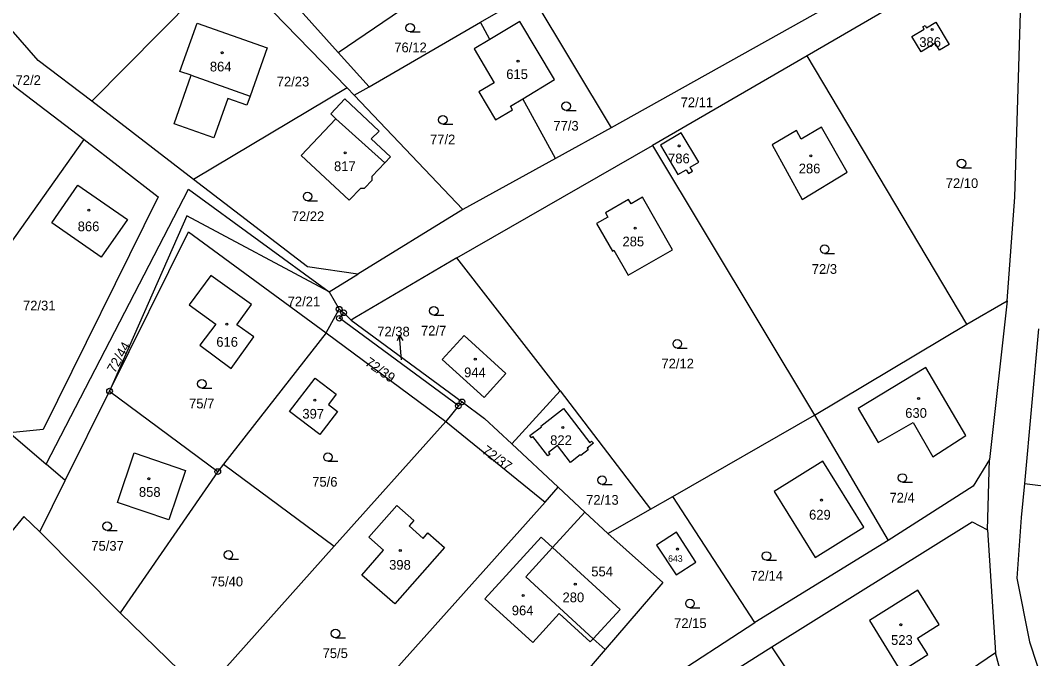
# Model space of a CAD drawing. Extents: x -725728 to -720881, y -1068679 to -1063504.
# Drawn here: x -724166.8 to -723989.4, y -1067838.5 to -1067726.8 of the extents above; entities that cross this region are included whole.
import ezdxf

# ---------------------------------------------------------------- set-up
doc = ezdxf.new("R2010")
doc.units = 0
for name, color, linetype in [('Hranice parcel', 7, 'Continuous'), ('Parcelní čísla', 7, 'Continuous'), ('Pop  PČ popisy', 7, 'Continuous'), ('Vnitřní kresba', 7, 'Continuous'), ('Značky bodu BP', 7, 'Continuous'), ('Značky budov', 7, 'Continuous'), ('Značky kultur', 7, 'Continuous')]:
    doc.layers.add(name, color=color, linetype=linetype)

# ---------------------------------------------------------------- blocks, each defined once
blk = doc.blocks.new('4.02_3')
at = {"layer": 'Značky budov'}
blk.add_circle((-0.001, 0), 0.0175, dxfattribs=at)
blk = doc.blocks.new('4.02_4')
at = {"layer": 'Značky budov'}
blk.add_circle((-0.001, 0), 0.0175, dxfattribs=at)
blk = doc.blocks.new('1029_77')
at = {"layer": 'Pop  PČ popisy'}
for p, q in [((-0.021, 0.299), (-0.064, 0.196)), ((0, 0), (-0.021, 0.299)), ((-0.021, 0.299), (0.036, 0.203))]:
    blk.add_line(p, q, dxfattribs=at)
blk = doc.blocks.new('3.04_2')
at = {"layer": 'Značky kultur'}
blk.add_line((0.001, 0), (0.176, 0), dxfattribs=at)
blk.add_circle((0.001, 0.075), 0.075, dxfattribs=at)
blk = doc.blocks.new('3.04_3')
at = {"layer": 'Značky kultur'}
blk.add_line((0.001, 0), (0.176, 0), dxfattribs=at)
blk.add_circle((0.001, 0.075), 0.075, dxfattribs=at)
blk = doc.blocks.new('1.05_1')
at = {"layer": 'Značky bodu BP'}
for radius in [0.05, 0.00303]:
    blk.add_circle((0, 0), radius, dxfattribs=at)

msp = doc.modelspace()

# ---------------------------------------------------------------- linework, layer by layer
at = {"layer": 'Hranice parcel'}
for p, q in [((-724154.31, -1067740.95), (-724130.37, -1067716.75)), ((-724111.18, -1067732.46), (-724091.12, -1067718.8)), ((-724086.27, -1067727.14), (-724077.53, -1067722.09)), ((-724077.53, -1067722.09), (-724063.41, -1067745.63)), ((-724117.84, -1067725.07), (-724111.18, -1067732.46)), ((-724105.78, -1067738.43), (-724086.27, -1067727.14)), ((-724084.6, -1067730.16), (-724086.27, -1067727.14)), ((-724111.18, -1067732.46), (-724105.78, -1067738.43)), ((-724029.05, -1067733.01), (-724056.17, -1067748.72)), ((-724001.08, -1067780), (-724029.05, -1067733.01)), ((-724108.38, -1067739.94), (-724105.78, -1067738.43)), ((-724109.61, -1067738.65), (-724136.52, -1067754.69)), ((-724109.61, -1067738.65), (-724108.38, -1067739.94)), ((-724089.35, -1067759.92), (-724108.38, -1067739.94)), ((-724136.52, -1067754.69), (-724154.31, -1067740.95)), ((-724073.11, -1067750.98), (-724078.87, -1067740.54)), ((-724063.41, -1067745.63), (-724073.11, -1067750.98)), ((-724182.24, -1067785.12), (-724155.66, -1067747.65)), ((-724090.38, -1067768.35), (-724056.17, -1067748.72)), ((-724056.17, -1067748.72), (-724027.75, -1067795.87)), ((-724073.11, -1067750.98), (-724089.35, -1067759.92)), ((-724089.35, -1067759.92), (-724107.74, -1067771.25)), ((-724072.33, -1067791.63), (-724090.38, -1067768.35)), ((-724112.74, -1067774.32), (-724107.74, -1067771.25)), ((-724112.74, -1067774.32), (-724111.01, -1067777.36)), ((-724001.08, -1067780), (-723994.02, -1067775.89)), ((-723994.02, -1067775.89), (-723997.12, -1067803.68)), ((-724113.29, -1067781.49), (-724111.01, -1067777.36)), ((-724111.01, -1067777.36), (-724110.22, -1067777.98)), ((-724110.22, -1067777.98), (-724108.93, -1067779.28)), ((-724108.93, -1067779.28), (-724089.5, -1067793.58)), ((-724027.75, -1067795.87), (-724001.08, -1067780)), ((-723988.57, -1067780.8), (-723991.03, -1067807.84)), ((-724113.29, -1067781.49), (-724131.25, -1067804.46)), ((-724113.29, -1067781.49), (-724092.35, -1067797.01)), ((-724158.98, -1067807.33), (-724151.22, -1067791.7)), ((-724151.22, -1067791.7), (-724132.27, -1067805.77)), ((-724080.78, -1067800.92), (-724072.33, -1067791.63)), ((-724072.33, -1067791.63), (-724056.52, -1067812.36)), ((-724089.5, -1067793.58), (-724090.14, -1067794.28)), ((-724090.14, -1067794.28), (-724092.35, -1067797.01)), ((-724092.35, -1067797.01), (-724111.88, -1067818.83)), ((-724092.35, -1067797.01), (-724074.96, -1067811.14)), ((-724052.59, -1067810.1), (-724027.75, -1067795.87)), ((-724027.75, -1067795.87), (-724014.87, -1067817.8)), ((-724080.78, -1067800.92), (-724072.67, -1067808.49)), ((-723997.46, -1067815.95), (-723997.12, -1067803.68)), ((-724158.98, -1067807.33), (-724162.33, -1067804.46)), ((-724132.27, -1067805.77), (-724149.38, -1067830.5)), ((-724131.25, -1067804.46), (-724132.27, -1067805.77)), ((-724131.25, -1067804.46), (-724111.88, -1067818.83)), ((-724163.45, -1067816.33), (-724158.98, -1067807.33)), ((-723991.03, -1067807.84), (-723976.64, -1067809.7)), ((-724074.96, -1067811.14), (-724072.67, -1067808.49)), ((-724072.67, -1067808.49), (-724067.99, -1067812.85)), ((-724074.96, -1067811.14), (-724117.96, -1067859.09)), ((-724056.52, -1067812.36), (-724052.59, -1067810.1)), ((-724038.23, -1067832.19), (-724052.59, -1067810.1)), ((-724073.67, -1067819.07), (-724067.99, -1067812.85)), ((-724067.99, -1067812.85), (-724063.95, -1067816.62)), ((-724063.95, -1067816.62), (-724056.52, -1067812.36)), ((-724149.38, -1067830.5), (-724163.45, -1067816.33)), ((-723997.46, -1067815.95), (-723996.11, -1067837.46)), ((-724075.66, -1067817.26), (-724073.67, -1067819.07)), ((-724014.87, -1067817.8), (-724038.23, -1067832.19)), ((-724111.88, -1067818.83), (-724134.88, -1067844.52)), ((-724134.88, -1067844.52), (-724149.38, -1067830.5)), ((-724084.39, -1067862.14), (-724038.23, -1067832.19)), ((-724066.52, -1067835.01), (-724067.04, -1067835.57)), ((-724064.45, -1067836.9), (-724066.52, -1067835.01)), ((-724059.4, -1067851.65), (-724035.26, -1067836.4)), ((-724022.6, -1067855.43), (-724035.26, -1067836.4)), ((-723996.11, -1067837.46), (-724022.6, -1067855.43))]:
    msp.add_line(p, q, dxfattribs=at)
for points in [[(-723991.03, -1067701.14), (-724019.6, -1067721.16), (-724063.41, -1067745.63)], [(-723991.2, -1067708.33), (-724014.87, -1067724.79), (-724029.05, -1067733.01)], [(-723994.02, -1067775.89), (-723992.71, -1067757.75), (-723991.2, -1067708.33)], [(-724130.37, -1067716.75), (-724129.08, -1067718.55), (-724109.61, -1067738.65)], [(-724154.31, -1067740.95), (-724163.7, -1067733.84), (-724174.38, -1067721.62)], [(-724127.16, -1067741.68), (-724130.52, -1067740.5), (-724132.96, -1067747.4), (-724139.93, -1067744.91), (-724136.93, -1067736.44), (-724138.89, -1067735.75), (-724135.87, -1067727.33), (-724123.64, -1067731.64), (-724126.62, -1067740.09), (-724127.16, -1067741.68)], [(-724078.87, -1067740.54), (-724073.29, -1067737.2), (-724079.39, -1067727.03), (-724084.6, -1067730.16)], [(-724009.11, -1067732.32), (-724010.71, -1067729.64), (-724008.56, -1067728.35), (-724008.8, -1067727.96), (-724008.4, -1067727.72), (-724008.17, -1067728.12), (-724006.52, -1067727.13), (-724004.17, -1067731.03), (-724005.87, -1067732.05), (-724006.63, -1067730.81), (-724009.11, -1067732.32)], [(-724084.6, -1067730.16), (-724087.39, -1067731.83), (-724083.84, -1067737.74), (-724086.54, -1067739.35), (-724083.62, -1067744.22), (-724080.66, -1067742.45), (-724081.03, -1067741.84), (-724078.87, -1067740.54)], [(-724169.32, -1067736.7), (-724167.95, -1067738.27), (-724155.66, -1067747.65)], [(-724225.25, -1067738.59), (-724205.41, -1067767.63), (-724162.33, -1067804.46)], [(-724105.42, -1067747.57), (-724104.02, -1067746.19), (-724110.04, -1067740.55), (-724112.48, -1067743.2), (-724111.6, -1067744.05)], [(-724111.6, -1067744.05), (-724117.64, -1067750.46), (-724109.23, -1067758.29), (-724107.23, -1067756.19), (-724106.55, -1067756.19), (-724105.24, -1067754.78), (-724105.25, -1067754.08), (-724103.04, -1067751.75), (-724102.04, -1067750.69), (-724105.42, -1067747.57)], [(-724022.08, -1067753.41), (-724026.53, -1067745.52), (-724030.11, -1067747.6), (-724030.94, -1067746.08), (-724035.18, -1067748.63), (-724029.92, -1067758.14), (-724022.08, -1067753.41)], [(-724051.71, -1067753.81), (-724050.25, -1067752.96), (-724049.86, -1067753.62), (-724049.13, -1067753.19), (-724049.52, -1067752.53), (-724048.03, -1067751.66), (-724051.13, -1067746.48), (-724054.77, -1067748.66), (-724051.71, -1067753.81)], [(-724155.66, -1067747.65), (-724142.71, -1067757.7), (-724162.85, -1067798.43), (-724168.08, -1067798.9), (-724182.24, -1067785.12)], [(-724162.33, -1067804.46), (-724137.37, -1067756.34), (-724112.74, -1067774.32)], [(-724152.7, -1067768.24), (-724161.3, -1067762.24), (-724156.75, -1067755.67), (-724148.05, -1067761.66), (-724152.7, -1067768.24)], [(-724107.74, -1067771.25), (-724116.54, -1067769.92), (-724136.52, -1067754.69)], [(-724063.17, -1067767.18), (-724062.92, -1067767.04), (-724060.41, -1067771.41), (-724052.65, -1067766.96), (-724057.91, -1067757.78), (-724059.88, -1067758.91), (-724060.33, -1067758.14), (-724064.4, -1067760.48), (-724063.96, -1067761.25), (-724065.93, -1067762.38), (-724063.17, -1067767.18)], [(-724112.74, -1067774.32), (-724137.66, -1067761.02), (-724151.22, -1067791.7)], [(-724151.22, -1067791.7), (-724137.37, -1067763.83), (-724113.29, -1067781.49)], [(-724090.38, -1067768.35), (-724108.24, -1067778.88), (-724108.93, -1067779.28)], [(-724129.92, -1067787.71), (-724125.98, -1067782.2), (-724128.93, -1067780.07), (-724126.38, -1067776.52), (-724133.49, -1067771.47), (-724137.27, -1067776.62), (-724132.63, -1067779.96), (-724135.38, -1067783.66), (-724129.92, -1067787.71)], [(-724090.14, -1067794.28), (-724110.98, -1067778.95), (-724110.22, -1067777.98)], [(-724092.97, -1067786.13), (-724089.15, -1067781.93), (-724081.83, -1067788.61), (-724085.64, -1067792.81), (-724092.97, -1067786.13)], [(-724008.29, -1067787.55), (-724020.14, -1067794.73), (-724016.65, -1067800.69), (-724010.49, -1067797.16), (-724007.05, -1067803.17), (-724001.3, -1067799.43), (-724008.29, -1067787.55)], [(-724115.19, -1067789.42), (-724111.51, -1067792.2), (-724112.9, -1067794), (-724111.29, -1067795.25), (-724114.42, -1067799.3), (-724119.68, -1067795.23), (-724115.19, -1067789.42)], [(-724089.5, -1067793.58), (-724085.54, -1067796.49), (-724080.78, -1067800.92)], [(-724077.31, -1067799.84), (-724077.61, -1067799.47), (-724075.58, -1067797.93), (-724075.67, -1067797.81), (-724071.7, -1067794.75), (-724067.12, -1067800.73), (-724066.81, -1067800.47), (-724066.5, -1067800.81), (-724067.61, -1067801.67), (-724067.4, -1067801.97), (-724068.7, -1067802.95), (-724068.79, -1067802.83), (-724070.51, -1067804.16), (-724072.79, -1067801.23), (-724074.36, -1067802.44), (-724074.14, -1067802.76), (-724074.5, -1067803), (-724077.09, -1067799.64), (-724077.31, -1067799.84)], [(-724140.86, -1067814.2), (-724149.83, -1067811.15), (-724146.89, -1067802.5), (-724137.92, -1067805.55), (-724140.86, -1067814.2)], [(-724027.67, -1067820.79), (-724019.14, -1067815.51), (-724026.29, -1067803.96), (-724034.82, -1067809.24), (-724027.67, -1067820.79)], [(-723997.12, -1067803.68), (-723999.99, -1067808.31), (-724014.87, -1067817.8)], [(-723991.03, -1067807.84), (-723991.57, -1067813.82), (-723992.37, -1067824.41), (-723990.13, -1067835.57), (-723986.32, -1067847.12)], [(-724092.57, -1067819.07), (-724101.27, -1067828.93), (-724107.05, -1067823.87), (-724103.23, -1067819.5), (-724105.83, -1067817.22), (-724100.9, -1067811.69), (-724097.94, -1067814.32), (-724098.76, -1067815.26), (-724096.3, -1067817.45), (-724095.48, -1067816.5), (-724092.57, -1067819.07)], [(-724163.45, -1067816.33), (-724166.23, -1067813.64), (-724190.64, -1067843.34), (-724217.63, -1067876.65), (-724218.89, -1067875.02)], [(-724035.26, -1067836.4), (-724000.19, -1067814.58), (-723997.46, -1067815.95)], [(-724063.95, -1067816.62), (-724054.36, -1067825.15), (-724064.45, -1067836.9)], [(-724051.95, -1067816.36), (-724055.44, -1067818.62), (-724051.99, -1067823.83), (-724048.55, -1067821.59), (-724051.95, -1067816.36)], [(-724067.04, -1067835.57), (-724072.48, -1067830.6), (-724077.12, -1067835.67), (-724085.5, -1067828.02), (-724075.66, -1067817.26)], [(-724073.67, -1067819.07), (-724078.35, -1067824.19), (-724066.52, -1067835.01)], [(-724066.52, -1067835.01), (-724061.83, -1067829.88), (-724073.67, -1067819.07)], [(-724009.72, -1067834.89), (-724005.93, -1067832.52), (-724009.7, -1067826.52), (-724018.15, -1067831.82), (-724012.68, -1067840.73), (-724007.93, -1067837.75), (-724009.72, -1067834.89)], [(-724064.45, -1067836.9), (-724077.94, -1067852.62), (-724084.39, -1067862.14)], [(-724001.87, -1067873.41), (-723993.19, -1067848.24), (-723996.11, -1067837.46)]]:
    msp.add_lwpolyline(points, dxfattribs=at)
at = {"layer": 'Pop  PČ popisy'}
msp.add_line((-724100.12, -1067786.2), (-724100.21, -1067784.87), dxfattribs=at)
at = {"layer": 'Vnitřní kresba'}
for p, q in [((-724136.93, -1067736.44), (-724126.62, -1067740.09)), ((-724111.6, -1067744.05), (-724106.44, -1067748.68)), ((-724106.44, -1067748.68), (-724103.04, -1067751.75))]:
    msp.add_line(p, q, dxfattribs=at)

# ---------------------------------------------------------------- block references
at = {"layer": 'Pop  PČ popisy', "xscale": 10, "yscale": 10}
msp.add_blockref('1029_77', (-724100.21, -1067784.87), dxfattribs=at)
at = {"layer": 'Značky bodu BP', "xscale": 10, "yscale": 10}
for p in [(-724111.01, -1067777.36), (-724110.22, -1067777.98), (-724110.98, -1067778.95), (-724151.22, -1067791.7), (-724089.5, -1067793.58), (-724090.14, -1067794.28), (-724132.27, -1067805.77)]:
    msp.add_blockref('1.05_1', p, dxfattribs=at)
at = {"layer": 'Značky budov', "xscale": 10, "yscale": 10}
for name, p in [('4.02_3', (-724007.18, -1067728.44)), ('4.02_3', (-724131.48, -1067732.48)), ('4.02_3', (-724079.68, -1067733.95)), ('4.02_3', (-724051.46, -1067748.8)), ('4.02_3', (-724109.94, -1067750.01)), ('4.02_3', (-724028.39, -1067750.51)), ('4.02_3', (-724154.82, -1067760.04)), ('4.02_4', (-724059.15, -1067763.17)), ('4.02_3', (-724130.66, -1067779.98)), ('4.02_3', (-724087.16, -1067786.12)), ('4.02_3', (-724115.25, -1067793.28)), ('4.02_3', (-724009.53, -1067793)), ('4.02_3', (-724071.85, -1067798.04)), ('4.02_3', (-724144.32, -1067807.01)), ('4.02_3', (-724026.54, -1067810.74)), ('4.02_3', (-724100.29, -1067819.56)), ('4.02_3', (-724051.75, -1067819.31)), ('4.02_3', (-724069.65, -1067825.48)), ('4.02_3', (-724078.79, -1067827.45)), ('4.02_3', (-724012.66, -1067832.55))]:
    msp.add_blockref(name, p, dxfattribs=at)
at = {"layer": 'Značky kultur', "xscale": 10, "yscale": 10}
for name, p in [('3.04_2', (-724098.59, -1067728.86)), ('3.04_2', (-724071.26, -1067742.57)), ('3.04_2', (-724092.86, -1067744.96)), ('3.04_2', (-724002.03, -1067752.61)), ('3.04_3', (-724116.54, -1067758.4)), ('3.04_2', (-724026.01, -1067767.62)), ('3.04_3', (-724094.44, -1067778.41)), ('3.04_3', (-724051.81, -1067784.17)), ('3.04_3', (-724135.05, -1067791.16)), ('3.04_2', (-724112.98, -1067803.97)), ('3.04_2', (-724064.99, -1067808.02)), ('3.04_3', (-724012.4, -1067807.63)), ('3.04_2', (-724151.64, -1067816.06)), ('3.04_2', (-724130.42, -1067821.07)), ('3.04_2', (-724036.21, -1067821.28)), ('3.04_2', (-724049.59, -1067829.58)), ('3.04_2', (-724111.67, -1067834.84))]:
    msp.add_blockref(name, p, dxfattribs=at)

# ---------------------------------------------------------------- texts
at = {"layer": 'Parcelní čísla'}
for s, height, p in [('386', 1.7, (-724009.43, -1067731.48)), ('76/12', 1.7, (-724101.36, -1067732.41)), ('864', 1.7, (-724133.65, -1067735.76)), ('72/2', 1.7, (-724167.67, -1067738.13)), ('72/23', 1.7, (-724121.94, -1067738.39)), ('615', 1.7, (-724081.75, -1067737.09)), ('72/11', 1.7, (-724051.22, -1067742.02)), ('77/3', 1.7, (-724073.5, -1067746.12)), ('77/2', 1.7, (-724095.1, -1067748.51)), ('786', 1.7, (-724053.42, -1067751.83)), ('817', 1.7, (-724111.91, -1067753.2)), ('286', 1.7, (-724030.54, -1067753.59)), ('72/10', 1.7, (-724004.8, -1067756.16)), ('72/22', 1.7, (-724119.31, -1067761.95)), ('866', 1.7, (-724156.79, -1067763.72)), ('285', 1.7, (-724061.4, -1067766.36)), ('72/3', 1.7, (-724028.25, -1067771.17)), ('72/31', 1.7, (-724166.37, -1067777.57)), ('72/21', 1.7, (-724120.03, -1067776.86)), ('72/38', 1.7, (-724104.34, -1067782.12)), ('72/7', 1.7, (-724096.68, -1067781.96)), ('616', 1.7, (-724132.52, -1067783.93)), ('72/12', 1.7, (-724054.58, -1067787.72)), ('944', 1.7, (-724089.13, -1067789.26)), ('75/7', 1.7, (-724137.29, -1067794.71)), ('397', 1.7, (-724117.45, -1067796.5)), ('630', 1.7, (-724011.89, -1067796.36)), ('822', 1.7, (-724074.06, -1067801.12)), ('75/6', 1.7, (-724115.73, -1067808.41)), ('858', 1.7, (-724146.07, -1067810.18)), ('72/4', 1.7, (-724014.64, -1067811.18)), ('72/13', 1.7, (-724067.76, -1067811.57)), ('629', 1.7, (-724028.73, -1067814.16)), ('75/37', 1.7, (-724154.41, -1067819.61)), ('398', 1.7, (-724102.26, -1067822.93)), ('643', 1.14, (-724053.41, -1067821.55)), ('554', 1.7, (-724066.86, -1067824.1)), ('72/14', 1.7, (-724038.98, -1067824.83)), ('75/40', 1.7, (-724133.53, -1067825.85)), ('280', 1.7, (-724071.9, -1067828.62)), ('964', 1.7, (-724080.78, -1067830.91)), ('72/15', 1.7, (-724052.36, -1067833.13)), ('523', 1.7, (-724014.37, -1067836.08)), ('75/5', 1.7, (-724113.91, -1067838.39))]:
    msp.add_text(s, height=height, dxfattribs=at).set_placement(p)
for s, rotation, p in [('72/44', 60, (-724150.3, -1067788.64)), ('72/39', 325, (-724106.63, -1067787.03)), ('72/37', 324, (-724086.14, -1067802.43))]:
    msp.add_text(s, height=1.7, rotation=rotation, dxfattribs=at).set_placement(p)

doc.saveas('drawing.dxf')
